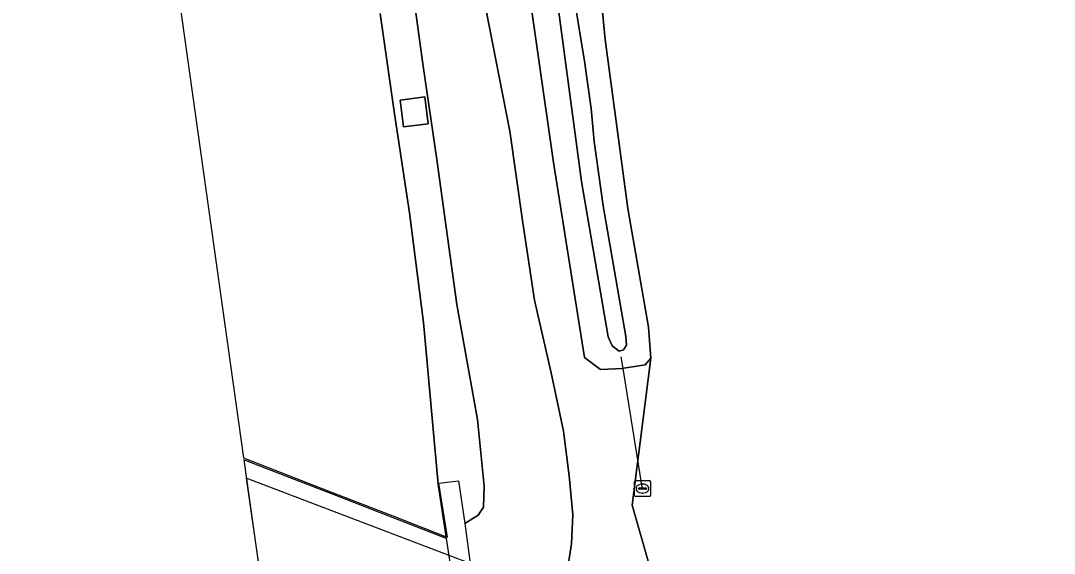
# Model space of a CAD drawing. Extents: x 156141 to 158132, y 385651 to 388333.
# Drawn here: x 156262.7 to 156327.1, y 386539.5 to 386572.8 of the extents above; entities that cross this region are included whole.
import ezdxf

# ---------------------------------------------------------------- set-up
doc = ezdxf.new("R2010")
doc.units = 0
for name, color, linetype in [('IMGEO_Berm_groen', 7, 'Continuous'), ('IMGEO_Bouwland', 7, 'Continuous'), ('IMGEO_Duiker', 7, 'Continuous'), ('IMGEO_Grasland_overig', 7, 'Continuous'), ('IMGEO_Groenvoorziening', 7, 'Continuous'), ('IMGEO_Oever', 7, 'Continuous'), ('IMGEO_Rijbaan_autosnelweg', 7, 'Continuous'), ('IMGEO_Rioolput', 7, 'Continuous'), ('IMGEO_Terreindeel_gesloten', 7, 'Continuous'), ('IMGEO_Terreindeel_open', 7, 'Continuous'), ('IMGEO_Waterloop', 7, 'Continuous')]:
    doc.layers.add(name, color=color, linetype=linetype)

msp = doc.modelspace()

# ---------------------------------------------------------------- linework, layer by layer
at = {"layer": 'IMGEO_Berm_groen'}
msp.add_lwpolyline([(156285.081, 386573.231), (156285.966, 386566.958), (156286.905, 386560.781), (156287.785, 386553.943), (156288.686, 386543.845), (156289.195, 386540.565), (156289.268, 386540.537), (156288.733, 386543.903), (156289.968, 386544.068), (156290.344, 386541.395), (156291.186, 386541.907), (156291.524, 386542.41), (156291.553, 386543.723), (156291.146, 386547.891), (156289.855, 386555.056), (156288.616, 386564.1), (156287.752, 386569.939), (156286.539, 386578.894)], dxfattribs=at)
msp.add_lwpolyline([(156287.856, 386568.011), (156288.072, 386566.339), (156286.538, 386566.141), (156286.322, 386567.812)], close=True, dxfattribs=at)
at = {"layer": 'IMGEO_Bouwland'}
msp.add_lwpolyline([(156298.424, 386578.759), (156299.096, 386571.593), (156300.523, 386561.055), (156301.816, 386553.654), (156301.952, 386551.718), (156300.78, 386542.538), (156302.98, 386534.895), (156309.604, 386537.043), (156314.236, 386537.081), (156327.718, 386536.986), (156337.845, 386577.757)], dxfattribs=at)
at = {"layer": 'IMGEO_Duiker'}
msp.add_lwpolyline([(156300.079, 386551.805), (156300.198, 386551.075), (156301.42, 386543.543)], dxfattribs=at)
at = {"layer": 'IMGEO_Grasland_overig'}
for points in [[(156286.539, 386578.894), (156287.752, 386569.939), (156288.616, 386564.1), (156289.855, 386555.056), (156291.146, 386547.891), (156291.553, 386543.723), (156291.524, 386542.41), (156291.186, 386541.907), (156290.344, 386541.395), (156290.696, 386538.89)], [(156296.794, 386538.802), (156297.002, 386540.149), (156297.08, 386541.939), (156296.863, 386544.377), (156296.507, 386547.166), (156295.73, 386550.791), (156294.689, 386555.34), (156293.971, 386560.153), (156293.153, 386565.886), (156291.255, 386575.645)]]:
    msp.add_lwpolyline(points, dxfattribs=at)
at = {"layer": 'IMGEO_Groenvoorziening'}
for points in [[(156324.596, 386523.924), (156324.936, 386524.744), (156325.935, 386528.385), (156326.447, 386529.996), (156328.367, 386535.225), (156329.08, 386536.913), (156327.718, 386536.986), (156314.236, 386537.081), (156309.604, 386537.043), (156302.98, 386534.895), (156300.78, 386542.538), (156301.952, 386551.718), (156301.606, 386551.306), (156300.28, 386551.079), (156300.198, 386551.075), (156298.812, 386551.003), (156297.818, 386551.756), (156295.883, 386563.923), (156294.043, 386576.864)], [(156291.255, 386575.645), (156293.153, 386565.886), (156293.971, 386560.153), (156294.689, 386555.34), (156295.73, 386550.791), (156296.507, 386547.166), (156296.863, 386544.377), (156297.08, 386541.939), (156297.002, 386540.149), (156296.794, 386538.802), (156296.301, 386536.974), (156295.171, 386534.945), (156293.905, 386533.213), (156293.214, 386532.763), (156292.202, 386532.69), (156291.498, 386533.09), (156291.34, 386533.151), (156290.265, 386533.569), (156277.528, 386538.5)]]:
    msp.add_lwpolyline(points, dxfattribs=at)
at = {"layer": 'IMGEO_Oever'}
for points in [[(156297.85, 386580.091), (156297.089, 386580.678), (156295.847, 386580.932), (156295.47, 386580.841), (156295.161, 386580.766), (156294.297, 386580.558), (156293.588, 386579.931), (156293.377, 386579.439), (156294.043, 386576.864), (156295.883, 386563.923), (156297.818, 386551.756), (156298.812, 386551.003), (156300.198, 386551.075), (156300.28, 386551.079), (156301.606, 386551.306), (156301.952, 386551.718), (156301.816, 386553.654), (156300.523, 386561.055), (156299.096, 386571.593), (156298.424, 386578.759)], [(156295.604, 386579.423), (156296.151, 386579.216), (156296.494, 386578.828), (156296.997, 386575.215), (156297.82, 386570.247), (156298.227, 386567.298), (156298.41, 386565.24), (156298.986, 386561.214), (156300.401, 386553.059), (156300.429, 386552.534), (156300.256, 386552.227), (156299.972, 386552.148), (156299.541, 386552.492), (156299.292, 386553.052), (156297.632, 386562.732), (156296.22, 386573.308), (156295.319, 386578.742), (156295.419, 386579.201)]]:
    msp.add_lwpolyline(points, close=True, dxfattribs=at)
at = {"layer": 'IMGEO_Rijbaan_autosnelweg'}
msp.add_lwpolyline([(156262.653, 386644.501), (156276.548, 386545.487), (156277.991, 386544.925), (156281.974, 386543.375), (156285.858, 386541.864), (156289.195, 386540.565), (156288.686, 386543.845), (156287.785, 386553.943), (156286.905, 386560.781), (156285.966, 386566.958), (156285.081, 386573.231)], dxfattribs=at)
msp.add_lwpolyline([(156282.575, 386502.539), (156284.877, 386501.644), (156288.903, 386500.08), (156292.821, 386498.558), (156295.09, 386497.676), (156295.402, 386497.555), (156293.87, 386508.243), (156291.607, 386524.094), (156289.737, 386537.081), (156289.213, 386540.451), (156288.884, 386540.579), (156285.875, 386541.75), (156281.991, 386543.261), (156278.008, 386544.811), (156276.564, 386545.373), (156280.191, 386519.527)], close=True, dxfattribs=at)
at = {"layer": 'IMGEO_Rioolput'}
for p, q in [((156300.936, 386543.148), (156300.936, 386544)), ((156301.011, 386544.074), (156301.863, 386544.074)), ((156301.424, 386543.854), (156301.449, 386543.854)), ((156301.937, 386544), (156301.937, 386543.148)), ((156301.195, 386543.568), (156301.195, 386543.58)), ((156301.633, 386543.531), (156301.235, 386543.531)), ((156301.238, 386543.617), (156301.636, 386543.617)), ((156301.447, 386543.294), (156301.422, 386543.294)), ((156301.679, 386543.58), (156301.679, 386543.568)), ((156301.863, 386543.074), (156301.011, 386543.074))]:
    msp.add_line(p, q, dxfattribs=at)
for points in [[(156300.936, 386543.148), (156300.936, 386544)], [(156301.011, 386544.074), (156301.863, 386544.074)], [(156301.937, 386544), (156301.937, 386543.148)], [(156301.863, 386543.074), (156301.011, 386543.074)]]:
    msp.add_lwpolyline(points, dxfattribs=at)
for centre, radius, start, end in [((156301.013, 386543.998), 0.0765, 91.55205, 178.44795), ((156301.013, 386543.998), 0.0765, 91.55205, 178.44795), ((156301.861, 386543.998), 0.0765, 1.55205, 88.44795), ((156301.861, 386543.998), 0.0765, 1.55205, 88.44795), ((156301.235, 386543.577), 0.0403, 85.87752, 175.75265), ((156301.232, 386543.567), 0.0366, 178.93798, 274.71019), ((156301.636, 386543.574), 0.043, 264.86636, 352.45326), ((156301.64, 386543.579), 0.0386, 1.73085, 96.63898), ((156301.013, 386543.15), 0.0765, 181.55205, 268.44795), ((156301.013, 386543.15), 0.0765, 181.55205, 268.44795), ((156301.861, 386543.15), 0.0765, 271.55205, 358.44795), ((156301.861, 386543.15), 0.0765, 271.55205, 358.44795)]:
    msp.add_arc(centre, radius, start, end, dxfattribs=at)
for centre, major_axis, ratio, start_param, end_param in [((156301.423, 386543.574), (-0.387, 0.002), 0.722429, 4.712389, 7.853982), ((156301.448, 386543.574), (-0.39, 0.002), 0.717154, 1.570796, 4.712389)]:
    msp.add_ellipse(centre, major_axis=major_axis, ratio=ratio, start_param=start_param, end_param=end_param, dxfattribs=at)
at = {"layer": 'IMGEO_Terreindeel_gesloten'}
msp.add_lwpolyline([(156286.322, 386567.812), (156286.538, 386566.141), (156288.072, 386566.339), (156287.856, 386568.011)], close=True, dxfattribs=at)
at = {"layer": 'IMGEO_Terreindeel_open'}
msp.add_lwpolyline([(156277.479, 386538.854), (156291.461, 386533.432), (156290.954, 386538.223), (156290.696, 386538.89), (156276.724, 386544.229)], close=True, dxfattribs=at)
at = {"layer": 'IMGEO_Waterloop'}
msp.add_lwpolyline([(156298.227, 386567.298), (156297.82, 386570.247), (156296.997, 386575.215), (156296.494, 386578.828), (156296.151, 386579.216), (156295.604, 386579.423), (156295.419, 386579.201), (156295.319, 386578.742), (156296.22, 386573.308), (156297.632, 386562.732), (156299.292, 386553.052), (156299.541, 386552.492), (156299.972, 386552.148), (156300.256, 386552.227), (156300.429, 386552.534), (156300.401, 386553.059), (156298.986, 386561.214), (156298.41, 386565.24)], close=True, dxfattribs=at)

doc.saveas('drawing.dxf')
